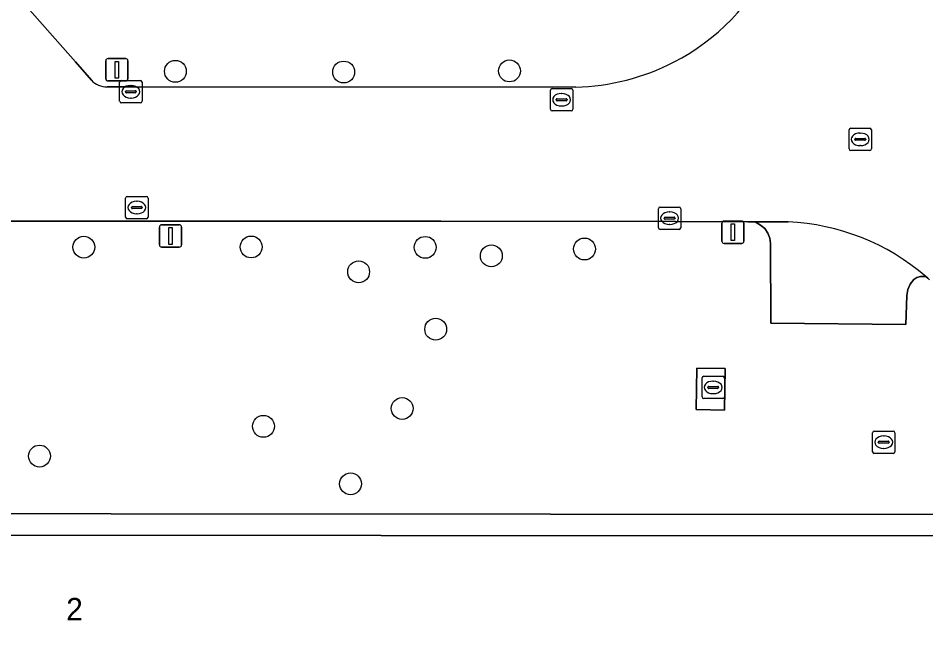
# Model space of a CAD drawing. Extents: x 161477 to 163040, y 383680 to 384871.
# Drawn here: x 162252.94 to 162293.56, y 384473.54 to 384501.96 of the extents above; entities that cross this region are included whole.
import ezdxf

# ---------------------------------------------------------------- set-up
doc = ezdxf.new("R2010")
doc.units = 0
for name, color, linetype in [('IMGEO_Boom', 7, 'Continuous'), ('IMGEO_Groenvoorziening', 7, 'Continuous'), ('IMGEO_Kolk', 7, 'Continuous'), ('IMGEO_Lichtmast', 7, 'Continuous'), ('IMGEO_Pand', 7, 'Continuous'), ('IMGEO_Pand_nummerreeks', 7, 'Continuous'), ('IMGEO_Parkeervlak_open', 7, 'Continuous'), ('IMGEO_Rijbaan_lokaal_open', 7, 'Continuous'), ('IMGEO_Rioolput', 7, 'Continuous'), ('IMGEO_Terreindeel_halfverhard', 7, 'Continuous'), ('IMGEO_Verkeersbordpaal', 7, 'Continuous'), ('IMGEO_Voetpad_gesloten', 7, 'Continuous')]:
    doc.layers.add(name, color=color, linetype=linetype)

msp = doc.modelspace()

# ---------------------------------------------------------------- linework, layer by layer
at = {"layer": 'IMGEO_Boom'}
for centre in [(162259.98, 384499.58), (162267.51, 384499.55), (162274.93, 384499.6), (162255.88, 384491.72), (162263.37, 384491.73), (162271.16, 384491.71), (162278.29, 384491.64), (162274.12, 384491.33), (162268.18, 384490.62), (162271.63, 384488.05), (162270.13, 384484.51), (162263.92, 384483.71), (162253.9, 384482.38), (162267.82, 384481.14)]:
    msp.add_circle(centre, 0.489, dxfattribs=at)
at = {"layer": 'IMGEO_Groenvoorziening'}
for points in [[(162287.818, 384509.03), (162287.827, 384509.534), (162287.832, 384510.819), (162287.845, 384512.189), (162287.264, 384512.189), (162287.264, 384513.051), (162281.639, 384514.817), (162281.639, 384513.629), (162281.77, 384506.399), (162281.801, 384504.651), (162281.815, 384503.89), (162281.79, 384502.597), (162253.919, 384502.613), (162253.914, 384502.829), (162253.007, 384502.846), (162255.503, 384500), (162256.22, 384499.183)], [(162256.926, 384498.893), (162258.152, 384498.885), (162277.898, 384498.879)], [(162293.73, 384490.263), (162293.647, 384490.337), (162293.564, 384490.409), (162293.332, 384490.416), (162293.166, 384490.37), (162293.027, 384490.269), (162292.865, 384490.064), (162292.76, 384489.824), (162292.719, 384489.566), (162292.675, 384488.265), (162286.627, 384488.321), (162286.607, 384491.878), (162286.582, 384492.122), (162286.495, 384492.351), (162286.354, 384492.55), (162286.166, 384492.708), (162285.92, 384492.857), (162285.604, 384492.859), (162282.368, 384492.874), (162271.86, 384492.89), (162258.395, 384492.877), (162248.574, 384492.885)], [(162237.436, 384479.818), (162296.434, 384479.773), (162296.309, 384485.21), (162296.272, 384485.464)]]:
    msp.add_lwpolyline(points, dxfattribs=at)
msp.add_lwpolyline([(162283.323, 384486.312), (162284.582, 384486.294), (162284.551, 384484.437), (162283.292, 384484.455)], close=True, dxfattribs=at)
for centre, radius, start, end in [((162277.677, 384508.916), 10.041, 297.3826, 333.9673), ((162277.68, 384508.919), 10.043, 271.2459, 297.3595), ((162256.899, 384499.83), 0.938, 223.6579, 271.6798)]:
    msp.add_arc(centre, radius, start, end, dxfattribs=at)
at = {"layer": 'IMGEO_Kolk'}
for p, q in [((162257.561, 384499.169), (162258.413, 384499.169)), ((162257.486, 384498.243), (162257.486, 384499.095)), ((162257.974, 384498.949), (162257.999, 384498.949)), ((162258.487, 384499.095), (162258.487, 384498.243)), ((162276.765, 384497.886), (162276.765, 384498.738)), ((162276.84, 384498.812), (162277.692, 384498.812)), ((162277.766, 384498.738), (162277.766, 384497.886)), ((162257.745, 384498.663), (162257.745, 384498.675)), ((162258.183, 384498.626), (162257.785, 384498.626)), ((162257.788, 384498.712), (162258.186, 384498.712)), ((162257.997, 384498.389), (162257.972, 384498.389)), ((162258.229, 384498.675), (162258.229, 384498.663)), ((162277.067, 384498.355), (162277.465, 384498.355)), ((162277.253, 384498.592), (162277.278, 384498.592)), ((162258.413, 384498.169), (162257.561, 384498.169)), ((162277.024, 384498.306), (162277.024, 384498.318)), ((162277.462, 384498.269), (162277.064, 384498.269)), ((162277.276, 384498.032), (162277.251, 384498.032)), ((162277.508, 384498.318), (162277.508, 384498.306)), ((162277.692, 384497.812), (162276.84, 384497.812)), ((162257.754, 384493.066), (162257.754, 384493.918)), ((162257.829, 384493.992), (162258.681, 384493.992)), ((162258.755, 384493.918), (162258.755, 384493.066)), ((162258.013, 384493.486), (162258.013, 384493.498)), ((162258.056, 384493.535), (162258.454, 384493.535)), ((162258.242, 384493.772), (162258.267, 384493.772)), ((162258.497, 384493.498), (162258.497, 384493.486)), ((162281.671, 384493.515), (162282.523, 384493.515)), ((162258.451, 384493.449), (162258.053, 384493.449)), ((162258.265, 384493.212), (162258.24, 384493.212)), ((162281.596, 384492.589), (162281.596, 384493.441)), ((162281.898, 384493.058), (162282.296, 384493.058)), ((162282.084, 384493.295), (162282.109, 384493.295)), ((162282.597, 384493.441), (162282.597, 384492.589)), ((162258.681, 384492.992), (162257.829, 384492.992)), ((162281.855, 384493.009), (162281.855, 384493.021)), ((162282.293, 384492.972), (162281.895, 384492.972)), ((162282.107, 384492.735), (162282.082, 384492.735)), ((162282.339, 384493.021), (162282.339, 384493.009)), ((162282.523, 384492.515), (162281.671, 384492.515))]:
    msp.add_line(p, q, dxfattribs=at)
for points in [[(162257.561, 384499.169), (162258.413, 384499.169)], [(162257.486, 384498.243), (162257.486, 384499.095)], [(162258.487, 384499.095), (162258.487, 384498.243)], [(162276.765, 384497.886), (162276.765, 384498.738)], [(162276.84, 384498.812), (162277.692, 384498.812)], [(162277.766, 384498.738), (162277.766, 384497.886)], [(162258.413, 384498.169), (162257.561, 384498.169)], [(162277.692, 384497.812), (162276.84, 384497.812)], [(162257.754, 384493.066), (162257.754, 384493.918)], [(162257.829, 384493.992), (162258.681, 384493.992)], [(162258.755, 384493.918), (162258.755, 384493.066)], [(162281.671, 384493.515), (162282.523, 384493.515)], [(162281.596, 384492.589), (162281.596, 384493.441)], [(162282.597, 384493.441), (162282.597, 384492.589)], [(162258.681, 384492.992), (162257.829, 384492.992)], [(162282.523, 384492.515), (162281.671, 384492.515)]]:
    msp.add_lwpolyline(points, dxfattribs=at)
for centre, radius, start, end in [((162257.563, 384499.093), 0.0765, 91.552, 178.448), ((162257.563, 384499.093), 0.0765, 91.552, 178.448), ((162258.411, 384499.093), 0.0765, 1.552, 88.448), ((162258.411, 384499.093), 0.0765, 1.552, 88.448), ((162276.842, 384498.736), 0.0765, 91.552, 178.448), ((162276.842, 384498.736), 0.0765, 91.552, 178.448), ((162277.69, 384498.736), 0.0765, 1.552, 88.448), ((162277.69, 384498.736), 0.0765, 1.552, 88.448), ((162257.785, 384498.672), 0.0403, 85.8775, 175.7526), ((162257.782, 384498.662), 0.0366, 178.938, 274.7102), ((162258.186, 384498.669), 0.043, 264.8664, 352.4533), ((162258.19, 384498.674), 0.0386, 1.7309, 96.639), ((162277.064, 384498.315), 0.0403, 85.8775, 175.7526), ((162277.469, 384498.317), 0.0386, 1.7309, 96.639), ((162257.563, 384498.245), 0.0765, 181.552, 268.448), ((162257.563, 384498.245), 0.0765, 181.552, 268.448), ((162258.411, 384498.245), 0.0765, 271.552, 358.448), ((162258.411, 384498.245), 0.0765, 271.552, 358.448), ((162277.061, 384498.305), 0.0366, 178.938, 274.7102), ((162277.465, 384498.312), 0.043, 264.8664, 352.4533), ((162276.842, 384497.888), 0.0765, 181.552, 268.448), ((162276.842, 384497.888), 0.0765, 181.552, 268.448), ((162277.69, 384497.888), 0.0765, 271.552, 358.448), ((162277.69, 384497.888), 0.0765, 271.552, 358.448), ((162257.831, 384493.916), 0.0765, 91.552, 178.448), ((162257.831, 384493.916), 0.0765, 91.552, 178.448), ((162258.679, 384493.916), 0.0765, 1.552, 88.448), ((162258.679, 384493.916), 0.0765, 1.552, 88.448), ((162258.053, 384493.495), 0.0403, 85.8775, 175.7526), ((162258.05, 384493.485), 0.0366, 178.938, 274.7102), ((162258.454, 384493.492), 0.043, 264.8664, 352.4533), ((162258.458, 384493.497), 0.0386, 1.7309, 96.639), ((162281.673, 384493.439), 0.0765, 91.552, 178.448), ((162281.673, 384493.439), 0.0765, 91.552, 178.448), ((162282.521, 384493.439), 0.0765, 1.552, 88.448), ((162282.521, 384493.439), 0.0765, 1.552, 88.448), ((162257.831, 384493.068), 0.0765, 181.552, 268.448), ((162257.831, 384493.068), 0.0765, 181.552, 268.448), ((162258.679, 384493.068), 0.0765, 271.552, 358.448), ((162258.679, 384493.068), 0.0765, 271.552, 358.448), ((162281.895, 384493.018), 0.0403, 85.8775, 175.7526), ((162282.3, 384493.02), 0.0386, 1.7309, 96.639), ((162281.892, 384493.008), 0.0366, 178.938, 274.7102), ((162282.296, 384493.015), 0.043, 264.8664, 352.4533), ((162281.673, 384492.591), 0.0765, 181.552, 268.448), ((162281.673, 384492.591), 0.0765, 181.552, 268.448), ((162282.521, 384492.591), 0.0765, 271.552, 358.448), ((162282.521, 384492.591), 0.0765, 271.552, 358.448)]:
    msp.add_arc(centre, radius, start, end, dxfattribs=at)
for centre, major_axis, ratio, start_param, end_param in [((162257.973, 384498.669), (-0.387, 0.002), 0.722429, 4.712389, 7.853982), ((162257.998, 384498.669), (-0.39, 0.002), 0.717154, 1.570796, 4.712389), ((162277.252, 384498.312), (-0.387, 0.002), 0.722429, 4.712389, 7.853982), ((162277.277, 384498.312), (-0.39, 0.002), 0.717154, 1.570796, 4.712389), ((162258.241, 384493.492), (-0.387, 0.002), 0.722429, 4.712389, 7.853982), ((162258.266, 384493.492), (-0.39, 0.002), 0.717154, 1.570796, 4.712389), ((162282.083, 384493.015), (-0.387, 0.002), 0.722429, 4.712389, 7.853982), ((162282.108, 384493.015), (-0.39, 0.002), 0.717154, 1.570796, 4.712389)]:
    msp.add_ellipse(centre, major_axis=major_axis, ratio=ratio, start_param=start_param, end_param=end_param, dxfattribs=at)
at = {"layer": 'IMGEO_Lichtmast'}
for p, q in [((162259.365, 384492.72), (162260.155, 384492.72)), ((162260.155, 384492.72), (162259.365, 384492.72)), ((162284.435, 384491.99), (162284.435, 384492.79)), ((162284.435, 384492.79), (162284.435, 384491.99)), ((162284.535, 384492.89), (162285.325, 384492.89)), ((162285.325, 384492.89), (162284.535, 384492.89)), ((162285.425, 384492.79), (162285.425, 384491.99)), ((162285.425, 384491.99), (162285.425, 384492.79)), ((162259.265, 384491.82), (162259.265, 384492.62)), ((162259.265, 384492.62), (162259.265, 384491.82)), ((162260.255, 384492.62), (162260.255, 384491.82)), ((162260.255, 384491.82), (162260.255, 384492.62)), ((162285.325, 384491.89), (162284.535, 384491.89)), ((162284.535, 384491.89), (162285.325, 384491.89)), ((162260.155, 384491.72), (162259.365, 384491.72)), ((162259.365, 384491.72), (162260.155, 384491.72))]:
    msp.add_line(p, q, dxfattribs=at)
for points in [[(162284.855, 384492.765), (162285.005, 384492.765), (162285.005, 384492.015), (162284.855, 384492.015), (162284.855, 384492.765)], [(162259.685, 384492.595), (162259.835, 384492.595), (162259.835, 384491.845), (162259.685, 384491.845), (162259.685, 384492.595)]]:
    msp.add_lwpolyline(points, dxfattribs=at)
for centre, start, end in [((162259.365, 384492.62), 90, 180), ((162259.365, 384492.62), 90, 180), ((162260.155, 384492.62), 0, 90), ((162260.155, 384492.62), 360, 90), ((162284.535, 384492.79), 90, 180), ((162284.535, 384492.79), 90, 180), ((162285.325, 384492.79), 0, 90), ((162285.325, 384492.79), 360, 90), ((162284.535, 384491.99), 180, 270), ((162284.535, 384491.99), 180, 270), ((162285.325, 384491.99), 270, 0), ((162285.325, 384491.99), 270, 0), ((162259.365, 384491.82), 180, 270), ((162259.365, 384491.82), 180, 270), ((162260.155, 384491.82), 270, 0), ((162260.155, 384491.82), 270, 0)]:
    msp.add_arc(centre, 0.1, start, end, dxfattribs=at)
at = {"layer": 'IMGEO_Pand'}
msp.add_lwpolyline([(162298.941, 384472.76), (162298.917, 384475.83), (162298.897, 384478.323), (162296.401, 384478.315), (162296.321, 384478.315), (162296.321, 384478.815), (162214.899, 384478.857), (162214.689, 384478.857), (162214.692, 384478.356), (162212.089, 384478.354), (162212.086, 384475.584), (162212.072, 384461.138)], dxfattribs=at)
at = {"layer": 'IMGEO_Parkeervlak_open'}
msp.add_lwpolyline([(162287.403, 384492.848), (162285.92, 384492.857), (162286.166, 384492.708), (162286.354, 384492.55), (162286.495, 384492.351), (162286.582, 384492.122), (162286.607, 384491.878), (162286.627, 384488.321), (162292.675, 384488.265), (162292.719, 384489.566), (162292.76, 384489.824), (162292.865, 384490.064), (162293.027, 384490.269), (162293.166, 384490.37), (162293.332, 384490.416), (162293.564, 384490.409)], dxfattribs=at)
msp.add_arc((162286.964, 384482.739), 10.119, 49.2902, 87.5148, dxfattribs=at)
at = {"layer": 'IMGEO_Rijbaan_lokaal_open'}
for points in [[(162256.22, 384499.183), (162255.503, 384500), (162253.007, 384502.846), (162251.844, 384502.878), (162251.842, 384502.539), (162250.048, 384501.094), (162250.343, 384500.746), (162249.656, 384500.162), (162249.357, 384500.537), (162249.191, 384500.536), (162249.191, 384500), (162249.193, 384499.032), (162248.512, 384499.039), (162248.538, 384497.545), (162248.574, 384492.885), (162258.395, 384492.877), (162271.86, 384492.89), (162282.368, 384492.874), (162285.604, 384492.859), (162285.92, 384492.857), (162287.403, 384492.848)], [(162277.898, 384498.879), (162258.152, 384498.885), (162256.926, 384498.893)], [(162293.564, 384490.409), (162293.647, 384490.337), (162293.73, 384490.263)]]:
    msp.add_lwpolyline(points, dxfattribs=at)
for centre, radius, start, end in [((162277.677, 384508.916), 10.041, 297.3826, 333.9673), ((162277.68, 384508.919), 10.043, 271.2459, 297.3595), ((162256.899, 384499.83), 0.938, 223.6579, 271.6798), ((162286.964, 384482.739), 10.119, 49.2902, 87.5148)]:
    msp.add_arc(centre, radius, start, end, dxfattribs=at)
at = {"layer": 'IMGEO_Rioolput'}
for p, q in [((162290.129, 384496.114), (162290.129, 384496.966)), ((162290.204, 384497.04), (162291.056, 384497.04)), ((162290.617, 384496.82), (162290.642, 384496.82)), ((162291.13, 384496.966), (162291.13, 384496.114)), ((162290.388, 384496.534), (162290.388, 384496.546)), ((162290.826, 384496.497), (162290.428, 384496.497)), ((162290.431, 384496.583), (162290.829, 384496.583)), ((162290.872, 384496.546), (162290.872, 384496.534)), ((162291.056, 384496.04), (162290.204, 384496.04)), ((162290.64, 384496.26), (162290.615, 384496.26)), ((162283.549, 384485.024), (162283.549, 384485.876)), ((162283.624, 384485.95), (162284.476, 384485.95)), ((162284.55, 384485.876), (162284.55, 384485.024)), ((162283.808, 384485.444), (162283.808, 384485.456)), ((162284.246, 384485.407), (162283.848, 384485.407)), ((162283.851, 384485.493), (162284.249, 384485.493)), ((162284.037, 384485.73), (162284.062, 384485.73)), ((162284.292, 384485.456), (162284.292, 384485.444)), ((162284.476, 384484.95), (162283.624, 384484.95)), ((162284.06, 384485.17), (162284.035, 384485.17)), ((162291.179, 384482.574), (162291.179, 384483.426)), ((162291.254, 384483.5), (162292.106, 384483.5)), ((162292.18, 384483.426), (162292.18, 384482.574)), ((162291.438, 384482.994), (162291.438, 384483.006)), ((162291.876, 384482.957), (162291.478, 384482.957)), ((162291.481, 384483.043), (162291.879, 384483.043)), ((162291.667, 384483.28), (162291.692, 384483.28)), ((162291.922, 384483.006), (162291.922, 384482.994)), ((162292.106, 384482.5), (162291.254, 384482.5)), ((162291.69, 384482.72), (162291.665, 384482.72))]:
    msp.add_line(p, q, dxfattribs=at)
for points in [[(162290.129, 384496.114), (162290.129, 384496.966)], [(162290.204, 384497.04), (162291.056, 384497.04)], [(162291.13, 384496.966), (162291.13, 384496.114)], [(162291.056, 384496.04), (162290.204, 384496.04)], [(162283.549, 384485.024), (162283.549, 384485.876)], [(162283.624, 384485.95), (162284.476, 384485.95)], [(162284.55, 384485.876), (162284.55, 384485.024)], [(162284.476, 384484.95), (162283.624, 384484.95)], [(162291.179, 384482.574), (162291.179, 384483.426)], [(162291.254, 384483.5), (162292.106, 384483.5)], [(162292.18, 384483.426), (162292.18, 384482.574)], [(162292.106, 384482.5), (162291.254, 384482.5)]]:
    msp.add_lwpolyline(points, dxfattribs=at)
for centre, radius, start, end in [((162290.206, 384496.964), 0.0765, 91.552, 178.448), ((162290.206, 384496.964), 0.0765, 91.552, 178.448), ((162291.054, 384496.964), 0.0765, 1.552, 88.448), ((162291.054, 384496.964), 0.0765, 1.552, 88.448), ((162290.428, 384496.543), 0.0403, 85.8775, 175.7526), ((162290.425, 384496.533), 0.0366, 178.938, 274.7102), ((162290.829, 384496.54), 0.043, 264.8664, 352.4533), ((162290.833, 384496.545), 0.0386, 1.7309, 96.639), ((162290.206, 384496.116), 0.0765, 181.552, 268.448), ((162290.206, 384496.116), 0.0765, 181.552, 268.448), ((162291.054, 384496.116), 0.0765, 271.552, 358.448), ((162291.054, 384496.116), 0.0765, 271.552, 358.448), ((162283.626, 384485.874), 0.0765, 91.552, 178.448), ((162283.626, 384485.874), 0.0765, 91.552, 178.448), ((162284.474, 384485.874), 0.0765, 1.552, 88.448), ((162284.474, 384485.874), 0.0765, 1.552, 88.448), ((162283.848, 384485.453), 0.0403, 85.8775, 175.7526), ((162283.845, 384485.443), 0.0366, 178.938, 274.7102), ((162284.249, 384485.45), 0.043, 264.8664, 352.4533), ((162284.253, 384485.455), 0.0386, 1.7309, 96.639), ((162283.626, 384485.026), 0.0765, 181.552, 268.448), ((162283.626, 384485.026), 0.0765, 181.552, 268.448), ((162284.474, 384485.026), 0.0765, 271.552, 358.448), ((162284.474, 384485.026), 0.0765, 271.552, 358.448), ((162291.256, 384483.424), 0.0765, 91.552, 178.448), ((162291.256, 384483.424), 0.0765, 91.552, 178.448), ((162292.104, 384483.424), 0.0765, 1.552, 88.448), ((162292.104, 384483.424), 0.0765, 1.552, 88.448), ((162291.478, 384483.003), 0.0403, 85.8775, 175.7526), ((162291.475, 384482.993), 0.0366, 178.938, 274.7102), ((162291.879, 384483), 0.043, 264.8664, 352.4533), ((162291.883, 384483.005), 0.0386, 1.7309, 96.639), ((162291.256, 384482.576), 0.0765, 181.552, 268.448), ((162291.256, 384482.576), 0.0765, 181.552, 268.448), ((162292.104, 384482.576), 0.0765, 271.552, 358.448), ((162292.104, 384482.576), 0.0765, 271.552, 358.448)]:
    msp.add_arc(centre, radius, start, end, dxfattribs=at)
for centre, major_axis, ratio, start_param, end_param in [((162290.616, 384496.54), (-0.387, 0.002), 0.722429, 4.712389, 7.853982), ((162290.641, 384496.54), (-0.39, 0.002), 0.717154, 1.570796, 4.712389), ((162284.036, 384485.45), (-0.387, 0.002), 0.722429, 4.712389, 7.853982), ((162284.061, 384485.45), (-0.39, 0.002), 0.717154, 1.570796, 4.712389), ((162291.666, 384483), (-0.387, 0.002), 0.722429, 4.712389, 7.853982), ((162291.691, 384483), (-0.39, 0.002), 0.717154, 1.570796, 4.712389)]:
    msp.add_ellipse(centre, major_axis=major_axis, ratio=ratio, start_param=start_param, end_param=end_param, dxfattribs=at)
at = {"layer": 'IMGEO_Terreindeel_halfverhard'}
msp.add_lwpolyline([(162237.436, 384479.818), (162214.89, 384479.829), (162214.899, 384478.857), (162296.321, 384478.815), (162296.321, 384478.315), (162296.401, 384478.315), (162296.434, 384479.773)], close=True, dxfattribs=at)
at = {"layer": 'IMGEO_Verkeersbordpaal'}
for p, q in [((162256.865, 384499.25), (162256.865, 384500.05)), ((162256.865, 384500.05), (162256.865, 384499.25)), ((162256.965, 384500.15), (162257.755, 384500.15)), ((162257.755, 384500.15), (162256.965, 384500.15)), ((162257.855, 384500.05), (162257.855, 384499.25)), ((162257.855, 384499.25), (162257.855, 384500.05)), ((162257.755, 384499.15), (162256.965, 384499.15)), ((162256.965, 384499.15), (162257.755, 384499.15))]:
    msp.add_line(p, q, dxfattribs=at)
msp.add_lwpolyline([(162257.285, 384500.025), (162257.435, 384500.025), (162257.435, 384499.275), (162257.285, 384499.275), (162257.285, 384500.025)], dxfattribs=at)
for centre, start, end in [((162256.965, 384500.05), 90, 180), ((162256.965, 384500.05), 90, 180), ((162257.755, 384500.05), 0, 90), ((162257.755, 384500.05), 360, 90), ((162256.965, 384499.25), 180, 270), ((162256.965, 384499.25), 180, 270), ((162257.755, 384499.25), 270, 0), ((162257.755, 384499.25), 270, 0)]:
    msp.add_arc(centre, 0.1, start, end, dxfattribs=at)
at = {"layer": 'IMGEO_Voetpad_gesloten'}
msp.add_lwpolyline([(162284.582, 384486.294), (162283.323, 384486.312), (162283.292, 384484.455), (162284.551, 384484.437)], close=True, dxfattribs=at)

# ---------------------------------------------------------------- texts
at = {"layer": 'IMGEO_Pand_nummerreeks'}
msp.add_text('2', height=1, rotation=0.2235, dxfattribs=at).set_placement((162255.096, 384475.035))

doc.saveas('drawing.dxf')
